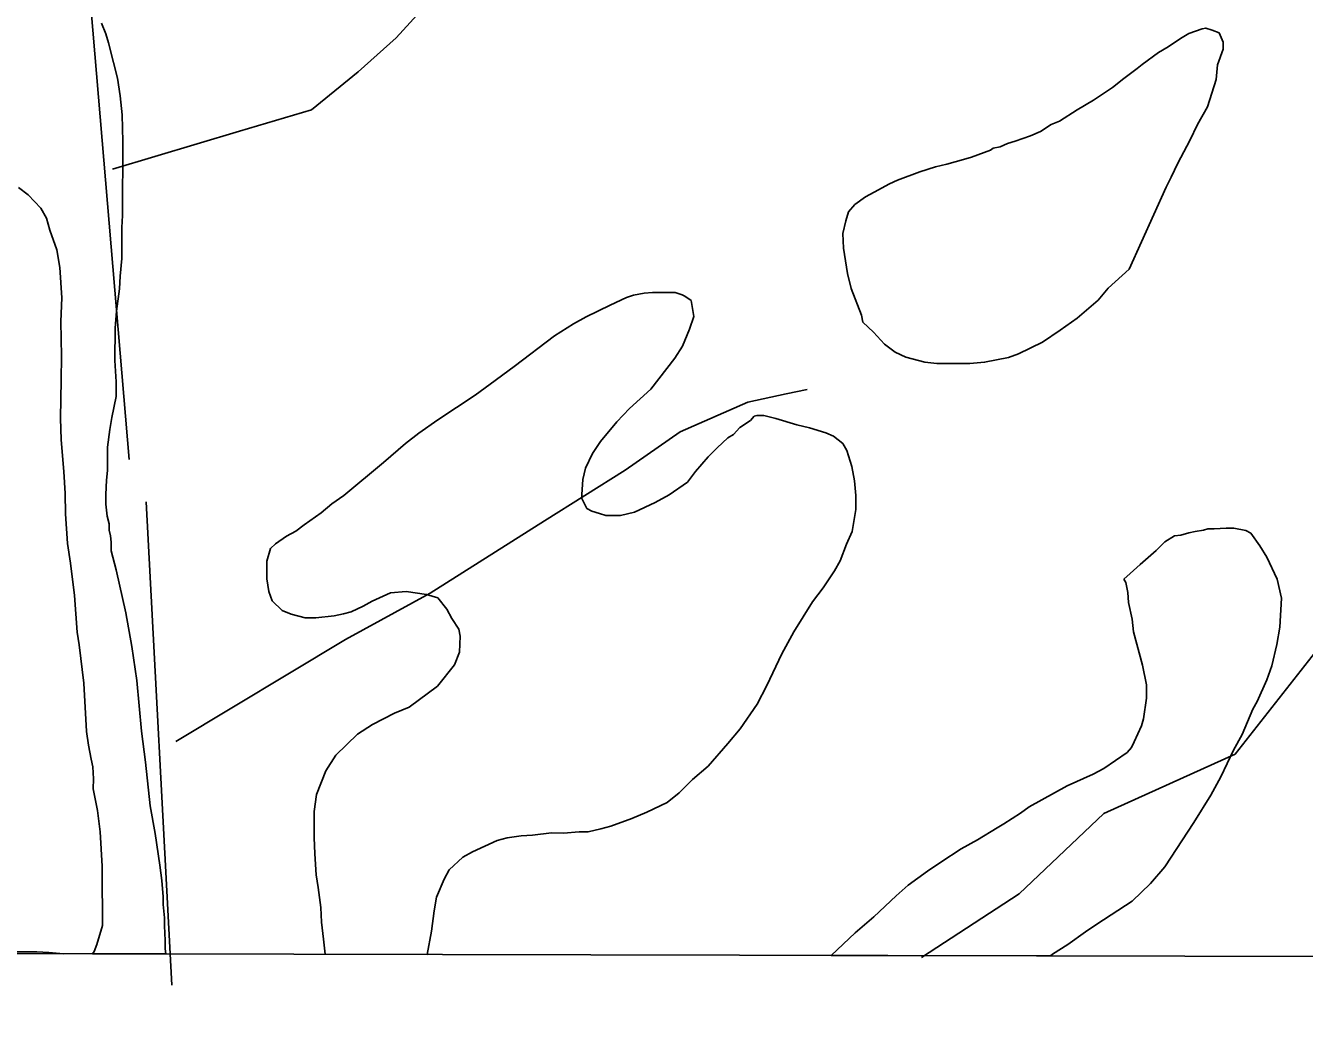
# Model space of a CAD drawing. Extents: x 3187622 to 3225504, y 800805 to 826213.
# Drawn here: x 3199818 to 3200774, y 806183 to 806925 of the extents above; entities that cross this region are included whole.
import ezdxf

# ---------------------------------------------------------------- set-up
doc = ezdxf.new("R2010")
doc.units = 0
for name, color, linetype in [('V-GRID-FRAM', 7, 'Continuous'), ('V-SITE-VEGE', 7, 'Continuous'), ('V-TOPO-SHOR', 7, 'Continuous')]:
    doc.layers.add(name, color=color, linetype=linetype)

msp = doc.modelspace()

# ---------------------------------------------------------------- linework, layer by layer
at = {"layer": 'V-GRID-FRAM'}
msp.add_lwpolyline([(3191838.83, 824434.07), (3223248.62, 824370.11), (3223219.52, 806183.49), (3191793.86, 806247.48), (3191838.83, 824434.07)], dxfattribs=at)
at = {"layer": 'V-SITE-VEGE'}
for p, q in [((3199874.39, 806927.23), (3199877.51, 806919.32)), ((3199877.51, 806919.32), (3199879.59, 806912.46)), ((3199879.59, 806912.46), (3199883.21, 806897.69)), ((3199883.21, 806897.69), (3199886.32, 806886.08)), ((3199886.32, 806886.08), (3199888.37, 806872.9)), ((3199888.37, 806872.9), (3199889.89, 806858.67)), ((3199889.89, 806858.67), (3199890.33, 806838.65)), ((3199890.33, 806838.65), (3199890.09, 806783.33)), ((3199819.56, 806798.92), (3199812.2, 806804.22)), ((3199829, 806788.86), (3199819.56, 806798.92)), ((3199833.18, 806781.47), (3199829, 806788.86)), ((3199835.77, 806772.5), (3199833.18, 806781.47)), ((3199890.09, 806783.33), (3199889.52, 806774.37)), ((3199840.98, 806757.72), (3199835.77, 806772.5)), ((3199889.52, 806774.37), (3199889.42, 806751.19)), ((3199843.03, 806744.55), (3199840.98, 806757.72)), ((3199889.42, 806751.19), (3199888.31, 806738.03)), ((3199844.51, 806721.88), (3199843.03, 806744.55)), ((3199888.31, 806738.03), (3199887.74, 806728.54)), ((3199843.9, 806703.97), (3199844.51, 806721.88)), ((3199887.74, 806728.54), (3199885.56, 806711.7)), ((3200254.91, 806716.4), (3200267.06, 806722.14)), ((3200267.06, 806722.14), (3200272.33, 806723.7)), ((3200272.33, 806723.7), (3200280.24, 806725.24)), ((3200280.24, 806725.24), (3200286.56, 806725.74)), ((3200286.56, 806725.74), (3200303.43, 806725.67)), ((3200303.43, 806725.67), (3200308.69, 806724.06)), ((3200308.69, 806724.06), (3200310.79, 806723)), ((3200310.79, 806723), (3200315.52, 806719.82)), ((3199885.56, 806711.7), (3199884.45, 806699.05)), ((3200236.96, 806707.52), (3200254.91, 806716.4)), ((3200315.52, 806719.82), (3200317.57, 806707.69)), ((3199844.31, 806678.15), (3199843.9, 806703.97)), ((3200213.19, 806693.4), (3200227.45, 806702.29)), ((3200227.45, 806702.29), (3200236.96, 806707.52)), ((3200317.57, 806707.69), (3200314.37, 806698.22)), ((3199884.45, 806699.05), (3199884.34, 806674.82)), ((3200183.06, 806670.35), (3200213.19, 806693.4)), ((3200314.37, 806698.22), (3200309.05, 806685.6)), ((3200309.05, 806685.6), (3200303.21, 806676.67)), ((3199844.24, 806660.24), (3199844.31, 806678.15)), ((3199884.34, 806674.82), (3199885.33, 806659.01)), ((3200303.21, 806676.67), (3200285.2, 806653.56)), ((3200165.09, 806657.26), (3200183.06, 806670.35)), ((3199843.58, 806631.79), (3199844.24, 806660.24)), ((3199885.33, 806659.01), (3199885.28, 806647.94)), ((3200153.99, 806648.87), (3200165.09, 806657.26)), ((3199885.28, 806647.94), (3199882.05, 806632.15)), ((3200125.98, 806630.56), (3200153.99, 806648.87)), ((3200285.2, 806653.56), (3200269.33, 806638.88)), ((3200269.33, 806638.88), (3200259.8, 806628.92)), ((3199844.04, 806615.46), (3199843.58, 806631.79)), ((3199882.05, 806632.15), (3199880.43, 806623.2)), ((3200111.71, 806620.61), (3200125.98, 806630.56)), ((3200259.8, 806628.92), (3200247.62, 806614.22)), ((3200351.98, 806624.83), (3200359.91, 806630.06)), ((3200359.91, 806630.06), (3200362.56, 806633.21)), ((3200362.56, 806633.21), (3200364.67, 806633.72)), ((3200364.67, 806633.72), (3200369.94, 806633.7)), ((3200369.94, 806633.7), (3200378.88, 806631.55)), ((3200378.88, 806631.55), (3200394.67, 806626.74)), ((3200394.67, 806626.74), (3200404.14, 806624.59)), ((3199880.43, 806623.2), (3199878.79, 806610.04)), ((3200101.67, 806612.75), (3200111.71, 806620.61)), ((3200335.06, 806609.62), (3200342.99, 806616.96)), ((3200342.99, 806616.96), (3200347.22, 806619.58)), ((3200347.22, 806619.58), (3200351.98, 806624.83)), ((3200404.14, 806624.59), (3200416.24, 806620.85)), ((3200416.24, 806620.85), (3200422.03, 806618.19)), ((3200422.03, 806618.19), (3200428.85, 806612.9)), ((3199846.04, 806591.74), (3199844.04, 806615.46)), ((3199878.79, 806610.04), (3199878.72, 806592.65)), ((3200085.27, 806598.6), (3200101.67, 806612.75)), ((3200247.62, 806614.22), (3200241.78, 806605.29)), ((3200328.18, 806602.8), (3200335.06, 806609.62)), ((3200428.85, 806612.9), (3200431.99, 806607.61)), ((3200431.99, 806607.61), (3200435.63, 806595.48)), ((3200055.66, 806573.96), (3200085.27, 806598.6)), ((3200241.78, 806605.29), (3200236.46, 806594.25)), ((3200318.65, 806591.78), (3200328.18, 806602.8)), ((3199847.03, 806575.4), (3199846.04, 806591.74)), ((3199878.72, 806592.65), (3199878.16, 806585.28)), ((3200236.46, 806594.25), (3200234.32, 806585.82)), ((3200312.81, 806583.9), (3200318.65, 806591.78)), ((3200435.63, 806595.48), (3200437.69, 806584.93)), ((3199878.16, 806585.28), (3199877.58, 806574.74)), ((3200234.32, 806585.82), (3200233.75, 806574.76)), ((3200299.08, 806574.48), (3200312.81, 806583.9)), ((3200437.69, 806584.93), (3200438.69, 806573.86)), ((3199847.49, 806560.12), (3199847.03, 806575.4)), ((3199877.58, 806574.74), (3199877.55, 806567.37)), ((3200046.68, 806567.68), (3200055.66, 806573.96)), ((3200233.75, 806574.76), (3200233.73, 806571.6)), ((3200233.73, 806571.6), (3200237.39, 806564.21)), ((3200273.2, 806561.42), (3200288.51, 806568.73)), ((3200288.51, 806568.73), (3200299.08, 806574.48)), ((3200438.69, 806573.86), (3200438.65, 806563.33)), ((3199848.97, 806537.99), (3199847.49, 806560.12)), ((3199877.55, 806567.37), (3199878.56, 806558.41)), ((3199878.56, 806558.41), (3199880.12, 806552.6)), ((3200026.06, 806551.96), (3200038.74, 806560.87)), ((3200038.74, 806560.87), (3200046.68, 806567.68)), ((3200237.39, 806564.21), (3200241.07, 806562.09)), ((3200241.07, 806562.09), (3200246.85, 806560.48)), ((3200246.85, 806560.48), (3200251.59, 806558.88)), ((3200251.59, 806558.88), (3200262.65, 806558.83)), ((3200262.65, 806558.83), (3200273.2, 806561.42)), ((3200438.65, 806563.33), (3200435.94, 806547.01)), ((3199880.12, 806552.6), (3199880.1, 806547.86)), ((3200019.71, 806547.25), (3200026.06, 806551.96)), ((3200698.85, 806547.96), (3200702.02, 806549)), ((3200702.02, 806549), (3200706.76, 806548.98)), ((3200706.76, 806548.98), (3200715.72, 806549.47)), ((3200715.72, 806549.47), (3200721.51, 806549.44)), ((3200721.51, 806549.44), (3200730.46, 806547.82)), ((3199880.1, 806547.86), (3199881.13, 806543.64)), ((3199881.13, 806543.64), (3199881.64, 806538.9)), ((3200004.4, 806537.83), (3200012.85, 806543.59)), ((3200012.85, 806543.59), (3200019.71, 806547.25)), ((3200435.94, 806547.01), (3200431.69, 806537.54)), ((3200669.83, 806539.13), (3200677.23, 806543.84)), ((3200677.23, 806543.84), (3200681.98, 806544.35)), ((3200681.98, 806544.35), (3200687.78, 806545.9)), ((3200687.78, 806545.9), (3200692.52, 806546.94)), ((3200692.52, 806546.94), (3200698.85, 806547.96)), ((3200730.46, 806547.82), (3200734.14, 806545.7)), ((3200734.14, 806545.7), (3200740.95, 806536.19)), ((3199851.01, 806523.22), (3199848.97, 806537.99)), ((3199881.64, 806538.9), (3199881.61, 806532.58)), ((3199881.61, 806532.58), (3199885.24, 806518.33)), ((3199998.01, 806524.69), (3200000.69, 806534.16)), ((3200000.69, 806534.16), (3200004.4, 806537.83)), ((3200431.69, 806537.54), (3200426.89, 806524.92)), ((3200651.32, 806522.35), (3200663.48, 806532.84)), ((3200663.48, 806532.84), (3200669.83, 806539.13)), ((3200740.95, 806536.19), (3200746.18, 806527.73)), ((3199854.07, 806498.98), (3199851.01, 806523.22)), ((3199997.96, 806511.52), (3199998.01, 806524.69)), ((3200426.89, 806524.92), (3200422.64, 806517.56)), ((3200643.92, 806515.54), (3200651.32, 806522.35)), ((3200746.18, 806527.73), (3200754.01, 806511.36)), ((3199885.24, 806518.33), (3199892.47, 806486.17)), ((3199999.5, 806502.03), (3199997.96, 806511.52)), ((3200422.64, 806517.56), (3200414.16, 806504.95)), ((3200639.16, 806511.34), (3200643.92, 806515.54)), ((3200640.72, 806508.7), (3200639.16, 806511.34)), ((3200754.01, 806511.36), (3200757.11, 806497.13)), ((3200002.1, 806495.17), (3199999.5, 806502.03)), ((3200090.64, 806501.1), (3200076.92, 806494.84)), ((3200102.23, 806502.1), (3200090.64, 806501.1)), ((3200117.5, 806499.93), (3200102.23, 806502.1)), ((3200414.16, 806504.95), (3200406.21, 806494.45)), ((3200642.27, 806501.32), (3200640.72, 806508.7)), ((3200642.77, 806493.94), (3200642.27, 806501.32)), ((3199856.06, 806471.57), (3199854.07, 806498.98)), ((3200009.44, 806487.76), (3200002.1, 806495.17)), ((3200076.92, 806494.84), (3200070.05, 806491.18)), ((3200125.92, 806497.26), (3200117.5, 806499.93)), ((3200132.74, 806488.8), (3200125.92, 806497.26)), ((3200406.21, 806494.45), (3200392.41, 806471.85)), ((3200645.35, 806481.28), (3200642.77, 806493.94)), ((3200757.11, 806497.13), (3200755.96, 806475.53)), ((3199892.47, 806486.17), (3199897.1, 806460.85)), ((3200016.28, 806485.09), (3200009.44, 806487.76)), ((3200026.81, 806482.42), (3200016.28, 806485.09)), ((3200034.71, 806482.38), (3200026.81, 806482.42)), ((3200048.42, 806483.9), (3200034.71, 806482.38)), ((3200055.27, 806485.45), (3200048.42, 806483.9)), ((3200061.07, 806487), (3200055.27, 806485.45)), ((3200070.05, 806491.18), (3200061.07, 806487)), ((3200136.39, 806481.93), (3200132.74, 806488.8)), ((3200141.63, 806474.01), (3200136.39, 806481.93)), ((3200142.66, 806468.73), (3200141.63, 806474.01)), ((3200646.36, 806471.8), (3200645.35, 806481.28)), ((3200755.96, 806475.53), (3200753.8, 806462.37)), ((3199857.59, 806462.08), (3199856.06, 806471.57)), ((3200142.08, 806456.62), (3200142.66, 806468.73)), ((3200392.41, 806471.85), (3200383.38, 806455.56)), ((3200653.1, 806447), (3200646.36, 806471.8)), ((3199861.16, 806433.61), (3199857.59, 806462.08)), ((3199897.1, 806460.85), (3199900.68, 806435.55)), ((3200138.35, 806447.15), (3200142.08, 806456.62)), ((3200383.38, 806455.56), (3200372.21, 806431.9)), ((3200753.8, 806462.37), (3200750.04, 806446.58)), ((3200125.64, 806431.4), (3200138.35, 806447.15)), ((3200656.2, 806432.24), (3200653.1, 806447)), ((3200750.04, 806446.58), (3200746.31, 806436.06)), ((3199900.68, 806435.55), (3199904.2, 806397.6)), ((3200746.31, 806436.06), (3200738.86, 806419.76)), ((3199863.1, 806397.25), (3199861.16, 806433.61)), ((3200104.49, 806415.69), (3200125.64, 806431.4)), ((3200372.21, 806431.9), (3200364.77, 806417.71)), ((3200656.15, 806422.23), (3200656.2, 806432.24)), ((3200093.41, 806410.99), (3200104.49, 806415.69)), ((3200364.77, 806417.71), (3200352.05, 806399.32)), ((3200653.98, 806406.96), (3200656.15, 806422.23)), ((3200738.86, 806419.76), (3200735.67, 806413.98)), ((3200077.04, 806402.64), (3200093.41, 806410.99)), ((3200652.37, 806401.7), (3200653.98, 806406.96)), ((3200735.67, 806413.98), (3200727.69, 806395.04)), ((3199864.64, 806387.23), (3199863.1, 806397.25)), ((3199904.2, 806397.6), (3199907.26, 806374.4)), ((3200065.94, 806395.31), (3200077.04, 806402.64)), ((3200352.05, 806399.32), (3200343.04, 806388.3)), ((3200647.05, 806389.6), (3200652.37, 806401.7)), ((3199866.7, 806376.69), (3199864.64, 806387.23)), ((3200049.54, 806379.57), (3200065.94, 806395.31)), ((3200343.04, 806388.3), (3200328.22, 806371.5)), ((3200644.93, 806385.4), (3200647.05, 806389.6)), ((3200727.69, 806395.04), (3200721.31, 806383.48)), ((3199867.73, 806370.89), (3199866.7, 806376.69)), ((3200042.11, 806368.02), (3200049.54, 806379.57)), ((3200624.31, 806369.68), (3200641.75, 806381.72)), ((3200641.75, 806381.72), (3200644.93, 806385.4)), ((3200721.31, 806383.48), (3200711.74, 806363.5)), ((3199868.22, 806361.93), (3199867.73, 806370.89)), ((3199907.26, 806374.4), (3199910.81, 806341.72)), ((3200035.19, 806350.13), (3200042.11, 806368.02)), ((3200328.22, 806371.5), (3200316.58, 806361.55)), ((3200616.39, 806365.5), (3200624.31, 806369.68)), ((3199868.19, 806354.55), (3199868.22, 806361.93)), ((3200316.58, 806361.55), (3200306.53, 806351.58)), ((3200596.86, 806356.63), (3200616.39, 806365.5)), ((3200711.74, 806363.5), (3200704.31, 806349.83)), ((3199871.28, 806338.21), (3199868.19, 806354.55)), ((3200033.55, 806337.49), (3200035.19, 806350.13)), ((3200306.53, 806351.58), (3200297.54, 806344.24)), ((3200568.33, 806340.95), (3200596.86, 806356.63)), ((3200704.31, 806349.83), (3200691.57, 806329.34)), ((3199910.81, 806341.72), (3199914.41, 806321.16)), ((3200297.54, 806344.24), (3200282.23, 806336.93)), ((3200561.99, 806336.23), (3200568.33, 806340.95)), ((3199873.32, 806322.39), (3199871.28, 806338.21)), ((3200033.46, 806318), (3200033.55, 806337.49)), ((3200271.14, 806332.24), (3200255.31, 806326.51)), ((3200282.23, 806336.93), (3200271.14, 806332.24)), ((3200549.31, 806328.39), (3200561.99, 806336.23)), ((3200691.57, 806329.34), (3200669.82, 806296.24)), ((3199874.78, 806296.57), (3199873.32, 806322.39)), ((3199914.41, 806321.16), (3199917.99, 806297.43)), ((3200188.37, 806319.43), (3200177.83, 806317.9)), ((3200196.8, 806319.92), (3200188.37, 806319.43)), ((3200211.03, 806321.44), (3200196.8, 806319.92)), ((3200219.99, 806321.4), (3200211.03, 806321.44)), ((3200231.58, 806322.4), (3200219.99, 806321.4)), ((3200238.43, 806322.37), (3200231.58, 806322.4)), ((3200247.93, 806324.44), (3200238.43, 806322.37)), ((3200255.31, 806326.51), (3200247.93, 806324.44)), ((3200529.77, 806316.35), (3200544.56, 806325.24)), ((3200544.56, 806325.24), (3200549.31, 806328.39)), ((3200033.94, 806305.88), (3200033.46, 806318)), ((3200170.44, 806315.82), (3200151.96, 806307.47)), ((3200177.83, 806317.9), (3200170.44, 806315.82)), ((3200517.62, 806309.56), (3200529.77, 806316.35)), ((3200034.92, 806290.07), (3200033.94, 806305.88)), ((3200144.57, 806303.29), (3200134.52, 806293.85)), ((3200151.96, 806307.47), (3200144.57, 806303.29)), ((3200502.3, 806299.61), (3200517.62, 806309.56)), ((3199874.71, 806280.24), (3199874.78, 806296.57)), ((3199917.99, 806297.43), (3199919.52, 806285.83)), ((3200134.52, 806293.85), (3200130.8, 806287.02)), ((3200477.98, 806282.33), (3200492.25, 806292.81)), ((3200492.25, 806292.81), (3200502.3, 806299.61)), ((3200669.82, 806296.24), (3200659.23, 806283.65)), ((3199919.52, 806285.83), (3199920.52, 806273.71)), ((3200036.46, 806280.58), (3200034.92, 806290.07)), ((3200130.8, 806287.02), (3200124.95, 806273.34)), ((3200468.99, 806274.47), (3200477.98, 806282.33)), ((3200659.23, 806283.65), (3200645.48, 806270.54)), ((3199875.17, 806264.95), (3199874.71, 806280.24)), ((3199920.52, 806273.71), (3199920.5, 806267.92)), ((3200038.5, 806265.82), (3200036.46, 806280.58)), ((3200124.95, 806273.34), (3200123.32, 806263.34)), ((3200452.06, 806258.74), (3200468.99, 806274.47)), ((3199875.12, 806252.31), (3199875.17, 806264.95)), ((3199920.5, 806267.92), (3199921.5, 806257.9)), ((3200038.98, 806254.75), (3200038.5, 806265.82)), ((3200123.32, 806263.34), (3200121.14, 806248.07)), ((3200645.48, 806270.54), (3200619.06, 806253.26)), ((3199870.84, 806238.11), (3199875.12, 806252.31)), ((3199921.5, 806257.9), (3199921.48, 806252.11)), ((3200040.51, 806242.1), (3200038.98, 806254.75)), ((3200438.31, 806246.68), (3200452.06, 806258.74)), ((3200619.06, 806253.26), (3200610.6, 806247.51)), ((3199921.48, 806252.11), (3199921.96, 806241.04)), ((3200121.14, 806248.07), (3200118.09, 806230.53)), ((3200420.34, 806229.91), (3200438.31, 806246.68)), ((3200610.6, 806247.51), (3200597.39, 806238.08)), ((3199868.71, 806232.84), (3199870.84, 806238.11)), ((3199921.96, 806241.04), (3199921.93, 806234.72)), ((3199921.93, 806234.72), (3199922.56, 806230.93)), ((3200041.77, 806230.68), (3200040.51, 806242.1)), ((3200597.39, 806238.08), (3200585.77, 806230.76)), ((3199845.89, 806231.08), (3199519.44, 806231.75)), ((3199810.22, 806232.57), (3199826.03, 806232.5)), ((3199826.03, 806232.5), (3199834.98, 806231.94)), ((3199834.98, 806231.94), (3199845.89, 806231.08)), ((3199867.61, 806231.04), (3199868.71, 806232.84)), ((3199922.56, 806230.93), (3199867.61, 806231.04)), ((3200118.09, 806230.53), (3200041.77, 806230.68)), ((3200584.3, 806229.58), (3200420.34, 806229.91)), ((3200585.77, 806230.76), (3200584.3, 806229.58))]:
    msp.add_line(p, q, dxfattribs=at)
msp.add_lwpolyline([(3200643.33, 806743.15), (3200627.46, 806728.99), (3200620.05, 806720.07), (3200604.18, 806706.44), (3200591.5, 806697.54), (3200578.29, 806688.64), (3200560.34, 806679.76), (3200552.95, 806677.16), (3200535.02, 806673.55), (3200523.95, 806672.54), (3200499.19, 806672.65), (3200490.24, 806673.74), (3200476.03, 806677.49), (3200468.14, 806681.22), (3200460.26, 806687.05), (3200451.87, 806696.04), (3200444, 806703.45), (3200442.97, 806708.72), (3200435.16, 806728.78), (3200432.57, 806739.85), (3200429.49, 806758.83), (3200429.01, 806769.9), (3200431.16, 806779.38), (3200433.3, 806786.21), (3200438.07, 806791.46), (3200445.99, 806797.22), (3200452.33, 806800.89), (3200463.95, 806807.16), (3200469.76, 806809.77), (3200486.65, 806816.01), (3200498.25, 806819.65), (3200506.69, 806821.72), (3200519.35, 806825.35), (3200525.15, 806826.91), (3200539.4, 806832.11), (3200541.52, 806833.69), (3200546.79, 806834.72), (3200552.07, 806837.33), (3200557.87, 806838.88), (3200569.48, 806843.05), (3200576.87, 806846.18), (3200584.8, 806851.41), (3200591.13, 806854.02), (3200604.34, 806862.39), (3200616.49, 806869.71), (3200630.76, 806879.13), (3200639.22, 806885.95), (3200649.26, 806893.28), (3200652.96, 806896.42), (3200665.12, 806905.33), (3200672.51, 806909.51), (3200681.5, 806915.79), (3200687.83, 806919.45), (3200697.86, 806923.09), (3200700.5, 806923.61), (3200705.23, 806922.01), (3200710.49, 806919.88), (3200713.62, 806913.02), (3200713.6, 806907.75), (3200709.34, 806896.17), (3200708.23, 806885.11), (3200701.82, 806864.6), (3200694.39, 806851.46), (3200688.54, 806839.36), (3200679.51, 806822.55), (3200674.72, 806812.03), (3200671, 806804.67)], close=True, dxfattribs=at)
at = {"layer": 'V-TOPO-SHOR'}
msp.add_line((3199926.81, 806207.73), (3199907.79, 806569.11), dxfattribs=at)
for points in [[(3199895.11, 806600.81), (3199838.05, 807272.85), (3199831.71, 807348.93), (3199761.97, 807995.6), (3199850.73, 808179.46)], [(3199882.43, 806817.95), (3199977.53, 806846.48), (3200031.42, 806862.33), (3200066.29, 806890.86), (3200094.82, 806916.22), (3200123.35, 806947.92), (3200142.37, 806960.6), (3200170.9, 806982.79), (3200196.26, 806992.3), (3200243.81, 807024), (3200285.02, 807039.85), (3200307.21, 807046.19), (3200348.42, 807049.36), (3200383.29, 807046.19), (3200411.82, 807043.02), (3200443.52, 807043.02), (3200478.39, 807046.19), (3200529.11, 807058.87), (3200579.83, 807074.72), (3200611.53, 807084.23), (3200640.06, 807090.57), (3200668.59, 807100.08), (3200684.44, 807106.42)], [(3199929.98, 806390), (3200056.78, 806466.08), (3200120.18, 806500.95), (3200205.77, 806554.84), (3200266, 806592.88), (3200307.21, 806621.41), (3200357.93, 806643.6), (3200386.46, 806649.94), (3200402.31, 806653.11)], [(3200880.98, 806529.48), (3200842.94, 806516.8), (3200804.9, 806485.1), (3200722.48, 806380.49), (3200624.21, 806336.11), (3200560.81, 806275.88), (3200487.9, 806228.33)]]:
    msp.add_lwpolyline(points, dxfattribs=at)

doc.saveas('drawing.dxf')
